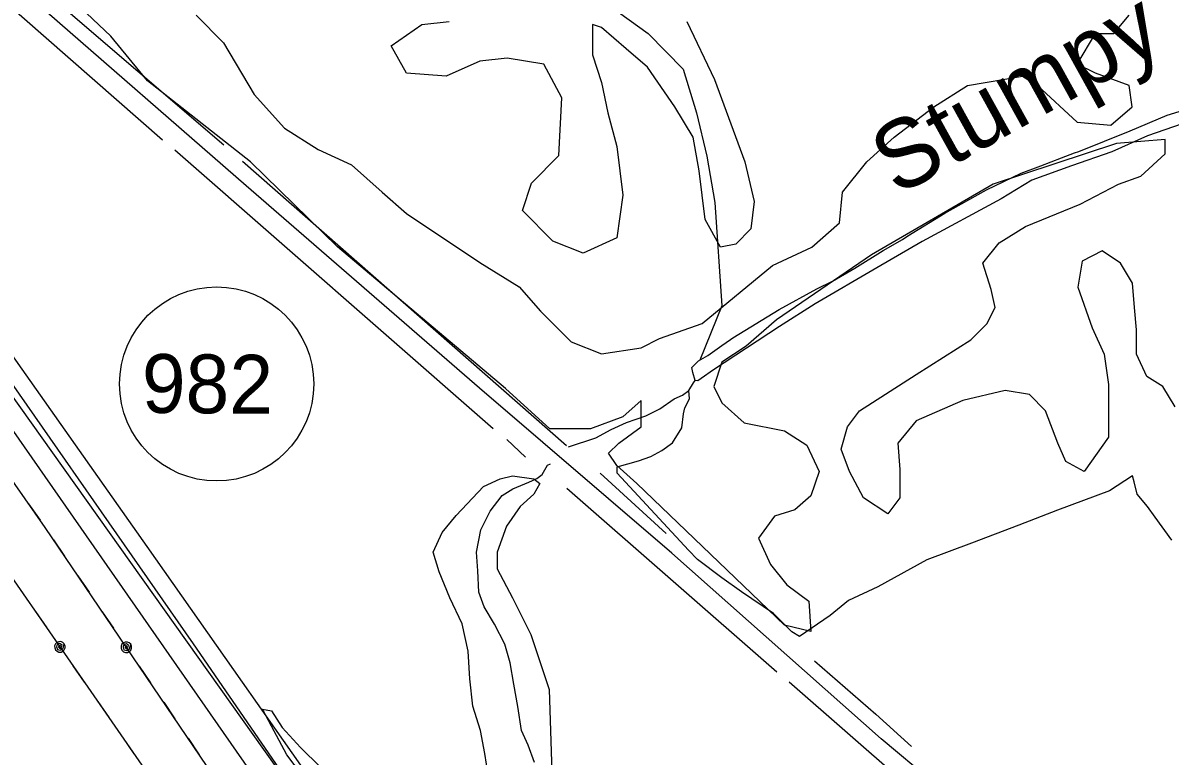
# Model space of a CAD drawing. Extents: x 3271442 to 3309282, y 752266 to 777610.
# Drawn here: x 3275813 to 3277762, y 770028 to 771275 of the extents above; entities that cross this region are included whole.
import ezdxf

# ---------------------------------------------------------------- set-up
doc = ezdxf.new("R2010")
doc.units = 0
for name, color, linetype in [('V-RAIL-TRAK', 7, 'Continuous'), ('V-RIVR-IDEN', 7, 'Continuous'), ('V-ROAD-CNTR', 7, 'Continuous'), ('V-ROAD-IDEN', 7, 'Continuous'), ('V-SITE-VEGE', 7, 'Continuous'), ('V-TOPO-SHOR', 7, 'Continuous'), ('V-UTIL-LINE', 7, 'Continuous')]:
    doc.layers.add(name, color=color, linetype=linetype)

msp = doc.modelspace()

# ---------------------------------------------------------------- linework, layer by layer
at = {"layer": 'V-RAIL-TRAK'}
msp.add_line((3275590.6, 770926), (3276291.2, 769941.4), dxfattribs=at)
at = {"layer": 'V-ROAD-CNTR'}
for points in [[(3278761.6, 768765.9), (3278468.3, 769021.3), (3278170.5, 769283.3), (3277872.5, 769540.9), (3277531.4, 769839.9), (3277271, 770057.4), (3276915.4, 770373.2), (3276588.6, 770653.9), (3276192.1, 770997.9), (3275835.5, 771308.5), (3275636.2, 771483.6), (3275588.4, 771525)], [(3275588.3, 770956.2), (3275688.4, 770811.8), (3276101.8, 770219.4), (3276456.7, 769703.3), (3276672.3, 769394.3), (3277041.1, 768858.2), (3277365.6, 768392.2), (3277712.8, 767894.2), (3278018.2, 767467.5), (3278399.6, 766911.8), (3278583.9, 766647.6), (3278893.1, 766199.7)]]:
    msp.add_lwpolyline(points, dxfattribs=at)
at = {"layer": 'V-ROAD-IDEN'}
msp.add_circle((3276141.7, 770661), 165, dxfattribs=at)
at = {"layer": 'V-SITE-VEGE'}
for p, q in [((3275962.1, 771252), (3275900.2, 771310.5)), ((3276106.9, 771287.7), (3276153.6, 771241)), ((3277666.5, 771256.6), (3277692.4, 771287.7)), ((3276438.5, 771235.9), (3276490.3, 771272.2)), ((3276490.3, 771272.2), (3276537, 771277.3)), ((3276796, 771267), (3276780.5, 771272.2)), ((3276780.5, 771272.2), (3276780.5, 771220.3)), ((3276941.1, 771277.3), (3276987.7, 771178.8)), ((3276024, 771176.3), (3275962.1, 771252)), ((3276837.5, 771230.7), (3276796, 771267)), ((3277604.3, 771204.7), (3277635.4, 771256.6)), ((3277635.4, 771256.6), (3277666.5, 771256.6)), ((3276153.6, 771241), (3276205.4, 771152.9)), ((3276464.4, 771189.2), (3276438.5, 771235.9)), ((3276873.8, 771199.6), (3276837.5, 771230.7)), ((3276588.8, 771209.9), (3276531.8, 771184)), ((3276635.4, 771215.1), (3276588.8, 771209.9)), ((3276697.6, 771204.7), (3276635.4, 771215.1)), ((3276780.5, 771220.3), (3276796, 771173.6)), ((3276728.7, 771147.7), (3276697.6, 771204.7)), ((3276920.4, 771132.1), (3276873.8, 771199.6)), ((3277635.4, 771189.2), (3277604.3, 771204.7)), ((3276199.4, 771038.6), (3276024, 771176.3)), ((3276531.8, 771184), (3276464.4, 771189.2)), ((3276796, 771173.6), (3276806.4, 771121.8)), ((3276987.7, 771178.8), (3277039.6, 771038.8)), ((3277417.8, 771168.4), (3277511.1, 771184)), ((3277511.1, 771184), (3277537, 771168.4)), ((3277692.4, 771168.4), (3277635.4, 771189.2)), ((3276205.4, 771152.9), (3276257.2, 771095.8)), ((3277360.8, 771132.1), (3277417.8, 771168.4)), ((3277537, 771168.4), (3277604.3, 771106.2)), ((3277697.6, 771132.1), (3277692.4, 771168.4)), ((3276723.5, 771049.2), (3276728.7, 771147.7)), ((3276951.5, 771080.3), (3276920.4, 771132.1)), ((3277293.4, 771080.3), (3277360.8, 771132.1)), ((3277661.3, 771101), (3277697.6, 771132.1)), ((3276806.4, 771121.8), (3276821.9, 771064.7)), ((3276257.2, 771095.8), (3276314.2, 771059.5)), ((3277604.3, 771106.2), (3277661.3, 771101)), ((3276961.8, 771023.2), (3276951.5, 771080.3)), ((3277246.8, 771038.8), (3277293.4, 771080.3)), ((3277753.6, 771076.5), (3277671.1, 771069.6)), ((3277753.6, 771052.4), (3277753.6, 771076.5)), ((3276314.2, 771059.5), (3276371.2, 771033.6)), ((3276821.9, 771064.7), (3276832.3, 770981.8)), ((3277671.1, 771069.6), (3277461.3, 771000.8)), ((3276347.2, 770894.1), (3276199.4, 771038.6)), ((3276371.2, 771033.6), (3276423, 770986.9)), ((3276676.9, 771002.5), (3276723.5, 771049.2)), ((3277039.6, 771038.8), (3277055.1, 770971.4)), ((3277205.4, 770986.9), (3277246.8, 771038.8)), ((3277712.3, 771014.5), (3277753.6, 771052.4)), ((3276972.2, 770940.3), (3276961.8, 771023.2)), ((3277674.5, 771000.8), (3277712.3, 771014.5)), ((3276661.3, 770955.8), (3276676.9, 771002.5)), ((3277461.3, 771000.8), (3277255, 770880.3)), ((3277609.2, 770966.4), (3277674.5, 771000.8)), ((3276423, 770986.9), (3276464.4, 770950.6)), ((3276832.3, 770981.8), (3276821.9, 770909.2)), ((3277200.2, 770935.1), (3277205.4, 770986.9)), ((3276713.1, 770904), (3276661.3, 770955.8)), ((3277055.1, 770971.4), (3277049.9, 770924.7)), ((3277516.3, 770928.5), (3277609.2, 770966.4)), ((3276464.4, 770950.6), (3276588.8, 770867.7)), ((3276998.1, 770893.6), (3276972.2, 770940.3)), ((3277049.9, 770924.7), (3277024, 770898.8)), ((3277153.5, 770893.6), (3277200.2, 770935.1)), ((3277471.6, 770901), (3277516.3, 770928.5)), ((3276764.9, 770883.2), (3276713.1, 770904)), ((3276821.9, 770909.2), (3276764.9, 770883.2)), ((3277024, 770898.8), (3276998.1, 770893.6)), ((3277444.1, 770866.6), (3277471.6, 770901)), ((3276632.6, 770653.2), (3276347.2, 770894.1)), ((3277086.2, 770862.5), (3277153.5, 770893.6)), ((3277255, 770880.3), (3277093.4, 770770.2)), ((3277647, 770887.2), (3277612.6, 770870)), ((3277677.9, 770866.6), (3277647, 770887.2)), ((3276588.8, 770867.7), (3276656.1, 770826.2)), ((3276967, 770763.9), (3277086.2, 770862.5)), ((3277457.9, 770821.8), (3277444.1, 770866.6)), ((3277612.6, 770870), (3277605.7, 770825.3)), ((3277698.6, 770832.2), (3277677.9, 770866.6)), ((3276656.1, 770826.2), (3276692.4, 770784.7)), ((3277464.7, 770790.9), (3277457.9, 770821.8)), ((3277605.7, 770825.3), (3277629.8, 770756.4)), ((3277702, 770790.9), (3277698.6, 770832.2)), ((3276692.4, 770784.7), (3276744.2, 770732.8)), ((3277451, 770763.3), (3277464.7, 770790.9)), ((3277705.4, 770753), (3277702, 770790.9)), ((3276894.5, 770738), (3276967, 770763.9)), ((3277093.4, 770770.2), (3277041.8, 770725.5)), ((3277423.5, 770735.8), (3277451, 770763.3)), ((3277629.8, 770756.4), (3277650.4, 770711.7)), ((3277705.4, 770711.7), (3277705.4, 770753)), ((3276744.2, 770732.8), (3276796, 770712.1)), ((3276796, 770712.1), (3276863.4, 770722.5)), ((3276863.4, 770722.5), (3276894.5, 770738)), ((3277041.8, 770725.5), (3277000.5, 770698)), ((3277330.6, 770677.3), (3277423.5, 770735.8)), ((3277650.4, 770711.7), (3277657.3, 770660.1)), ((3277722.6, 770673.9), (3277705.4, 770711.7)), ((3277000.5, 770698), (3276986.8, 770656.7)), ((3277234.4, 770615.4), (3277330.6, 770677.3)), ((3277750.1, 770656.7), (3277722.6, 770673.9)), ((3276708.3, 770584.4), (3276632.6, 770653.2)), ((3276986.8, 770656.7), (3277000.5, 770629.1)), ((3277481.9, 770649.8), (3277409.7, 770632.6)), ((3277523.2, 770642.9), (3277481.9, 770649.8)), ((3277657.3, 770660.1), (3277657.3, 770570.6)), ((3277770.8, 770622.2), (3277750.1, 770656.7)), ((3276863, 770632.6), (3276832.1, 770605)), ((3276863, 770587.8), (3276863, 770632.6)), ((3277000.5, 770629.1), (3277038.4, 770594.7)), ((3277409.7, 770632.6), (3277330.6, 770598.2)), ((3277550.7, 770615.4), (3277523.2, 770642.9)), ((3276832.1, 770605), (3276777, 770584.4)), ((3277213.7, 770587.8), (3277234.4, 770615.4)), ((3277571.3, 770560.3), (3277550.7, 770615.4)), ((3276825.2, 770560.3), (3276863, 770587.8)), ((3277038.4, 770594.7), (3277107.1, 770581)), ((3277203.4, 770550), (3277213.7, 770587.8)), ((3277330.6, 770598.2), (3277299.7, 770560.3)), ((3276777, 770584.4), (3276708.3, 770584.4)), ((3277107.1, 770581), (3277145, 770556.9)), ((3277657.3, 770570.6), (3277616, 770512.1)), ((3276808, 770543.1), (3276825.2, 770560.3)), ((3277145, 770556.9), (3277165.6, 770512.1)), ((3277217.2, 770512.1), (3277203.4, 770550)), ((3277299.7, 770560.3), (3277303.1, 770515.6)), ((3277585.1, 770529.3), (3277571.3, 770560.3)), ((3276821.7, 770522.5), (3276808, 770543.1)), ((3277616, 770512.1), (3277585.1, 770529.3)), ((3276856.1, 770491.5), (3276821.7, 770522.5)), ((3277165.6, 770512.1), (3277151.8, 770470.8)), ((3277241.2, 770467.4), (3277217.2, 770512.1)), ((3277303.1, 770515.6), (3277303.1, 770467.4)), ((3277107.1, 770250.6), (3276856.1, 770491.5)), ((3277151.8, 770470.8), (3277124.3, 770446.8)), ((3277282.5, 770439.9), (3277241.2, 770467.4)), ((3277303.1, 770467.4), (3277282.5, 770439.9)), ((3277089.9, 770436.4), (3277062.4, 770398.6)), ((3277124.3, 770446.8), (3277089.9, 770436.4)), ((3277062.4, 770398.6), (3277083.1, 770353.8)), ((3277083.1, 770353.8), (3277110.6, 770319.4)), ((3277110.6, 770319.4), (3277148.4, 770291.9)), ((3277148.4, 770291.9), (3277151.8, 770240.3)), ((3277151.8, 770240.3), (3277107.1, 770250.6))]:
    msp.add_line(p, q, dxfattribs=at)
for points in [[(3276603, 769996.4), (3276597.8, 770032.7), (3276590.1, 770071.6), (3276577.1, 770113.1), (3276571.9, 770159.8), (3276569.3, 770206.5), (3276559, 770253.1), (3276538.3, 770297.2), (3276520.1, 770341.3), (3276509.8, 770375), (3276525.3, 770408.7), (3276548.6, 770437.2), (3276595.3, 770486.5), (3276623.8, 770499.5), (3276644.5, 770504.7), (3276680.7, 770499.5), (3276691.1, 770491.7), (3276680.7, 770473.5), (3276657.4, 770452.8), (3276634.1, 770419.1), (3276618.6, 770375), (3276618.6, 770346.5), (3276644.5, 770297.2), (3276675.6, 770235), (3276706.7, 770141.7), (3276711.8, 769983.5)], [(3276351.7, 769910.9), (3276261.1, 770030.2), (3276235.2, 770079.4), (3276219.6, 770107.9), (3276235.2, 770105.3), (3276253.3, 770076.8), (3276284.4, 770043.1), (3276318.1, 770009.4)]]:
    msp.add_lwpolyline(points, dxfattribs=at)
at = {"layer": 'V-TOPO-SHOR'}
for p, q in [((3276049.8, 771075.3), (3275588.7, 771481.1)), ((3275814.1, 771359.1), (3276153.7, 771067.5)), ((3276070.5, 771058.9), (3276611.9, 770585.4)), ((3276185.8, 771039.5), (3276736.4, 770556.6)), ((3276634.8, 770566.7), (3276666.9, 770536.4)), ((3276793.8, 770509.1), (3276906, 770406.8)), ((3277093.7, 770170.7), (3276737, 770483.3)), ((3278142.7, 769256.8), (3277114.7, 770153.9))]:
    msp.add_line(p, q, dxfattribs=at)
for points in [[(3276662.6, 772959.2), (3277297.1, 772002), (3277425.7, 771899.3), (3277447.9, 771792.8), (3276756.5, 771456.5), (3276760.4, 771364), (3276810.7, 771303.5), (3276875.1, 771256.8), (3276934.6, 771196.2), (3276957.1, 771122.1), (3276975, 771048), (3276988.2, 770969.3), (3277000.6, 770793.6), (3276962.9, 770701.5)], [(3277797.4, 771108.2), (3277723.8, 771082.7), (3277663.3, 771055.5), (3277594.6, 771031.6), (3277527.5, 771007.7), (3277475.1, 770975.5), (3277340.8, 770903.2), (3277263.8, 770858.2), (3277159, 770797.1), (3277098.3, 770758.9), (3276986, 770684.8), (3276965.5, 770670.3), (3276959.8, 770666.3), (3276954.9, 770667.1), (3276950.9, 770680.2), (3276949.4, 770689.2), (3276960.9, 770700.5), (3276976.4, 770709.3), (3277000.2, 770726.3), (3277015, 770736.7), (3277019.1, 770739.2), (3277097.7, 770787.4), (3277161.6, 770822.8), (3277188.6, 770835.6), (3277226.3, 770858.1), (3277274.7, 770887.9), (3277307.4, 770906.3), (3277316.4, 770912.8), (3277379.5, 770951.4), (3277450, 770990.8), (3277508.9, 771019.6), (3277542.4, 771031.6), (3277577.6, 771045.2), (3277599.7, 771053.9), (3277607, 771056.3), (3277694.5, 771091.5), (3277757.5, 771117.9), (3277785.3, 771126.6)], [(3275587, 771002.8), (3276023.3, 770384.6), (3276372.7, 769887.2), (3276491.5, 769717.5), (3276494.2, 769682.5)], [(3276421.8, 769656), (3276426.5, 769676.5), (3276109, 770132), (3275757.3, 770636.3), (3275588.3, 770880.3)], [(3276739.6, 770554), (3276786.2, 770569.1), (3276812.4, 770583.5), (3276838.6, 770595.5), (3276871.3, 770606.7), (3276895, 770618.7), (3276919.6, 770635.6), (3276933.5, 770642), (3276944.2, 770650.1), (3276952.4, 770663.1), (3276954.9, 770667.1)], [(3277765.1, 770395.2), (3277736.8, 770434.4), (3277724, 770452.7), (3277706, 770473.7), (3277700.9, 770494.5), (3277698.4, 770504.9), (3277659.2, 770479.3), (3277570.6, 770446.2), (3277505.4, 770420.7), (3277424.5, 770390.2), (3277348.9, 770362.2), (3277265.3, 770316.1), (3277215.8, 770293.1), (3277184.4, 770267.4), (3277132.1, 770231.4), (3277119.1, 770239.3), (3277088.2, 770270.8), (3277033.9, 770307.6), (3277000.3, 770331.3), (3276959, 770362.8), (3276943.5, 770378.6), (3276822.4, 770509.5), (3276822.5, 770519.9), (3276840.7, 770525), (3276859, 770530), (3276879.8, 770537.7), (3276898.1, 770547.9), (3276916.4, 770560.8), (3276932.2, 770586.6), (3276935, 770610), (3276937.7, 770620.4), (3276945.6, 770635.9), (3276944.2, 770650.1)], [(3276682.1, 770017.4), (3276671.1, 770046.8), (3276660, 770071.7), (3276653.5, 770112.4), (3276647.1, 770150.8), (3276640.6, 770187), (3276631.8, 770218.7), (3276614.1, 770252.7), (3276596.2, 770282.2), (3276587.4, 770307.1), (3276585.5, 770343.2), (3276583.5, 770374.9), (3276590.5, 770413.2), (3276606.6, 770444.7), (3276627.1, 770471.6), (3276645.3, 770482.7), (3276672.5, 770493.8), (3276686.1, 770500.4), (3276695.2, 770507.1), (3276704.3, 770522.9), (3276708.9, 770525.1)], [(3277157.7, 770190.3), (3277262.3, 770099.7), (3277322.9, 770044.7)]]:
    msp.add_lwpolyline(points, dxfattribs=at)
at = {"layer": 'V-UTIL-LINE'}
for points in [[(3279005.6, 765883.7), (3278331.7, 766837.7), (3277994.9, 767329.3), (3277631.8, 767852), (3277284.6, 768345), (3276919.6, 768869.7), (3276565.6, 769367.2), (3276205.7, 769892.6), (3275850.4, 770416.7), (3275590.6, 770788.1)], [(3275590.5, 770624.9), (3276059.5, 769948.1), (3276674.4, 769066.4), (3277292.2, 768190.2), (3277909.2, 767291.7), (3277189.9, 766591.1), (3276455.4, 765855.4), (3275722.9, 765125.4), (3275589.7, 764926.7)], [(3275822.1, 770457.1), (3275841.6, 770429.2)], [(3275864.2, 770396.2), (3275883.3, 770368.1)], [(3275905.8, 770335), (3275924.8, 770306.8)], [(3275833.7, 770274), (3275853, 770246.1)], [(3275947.3, 770273.7), (3275966.4, 770245.6)], [(3275875.3, 770214), (3275876.3, 770216.7), (3275874, 770216.1), (3275873.1, 770213.6), (3275875, 770211.3), (3275877.9, 770213.1), (3275878.9, 770217.7), (3275875.2, 770219.9), (3275870.6, 770218.3), (3275869.6, 770213.8), (3275871.2, 770209.7), (3275875.9, 770208.4), (3275880.6, 770211.3), (3275882.6, 770219.2), (3275880.1, 770221.6), (3275876.9, 770222.9), (3275873.3, 770222.8), (3275870.1, 770221.4), (3275867.7, 770218.9), (3275866.4, 770215.6), (3275866.5, 770212.1), (3275867.9, 770208.9), (3275870.4, 770206.5), (3275873.6, 770205.2), (3275877.2, 770205.2), (3275880.4, 770206.6), (3275882.8, 770209.2), (3275884.1, 770212.4), (3275884, 770215.9), (3275882.6, 770219.2)], [(3275988.3, 770213.3), (3275989.3, 770216), (3275987, 770215.4), (3275986.1, 770212.9), (3275988, 770210.6), (3275990.9, 770212.4), (3275991.9, 770217), (3275988.3, 770219.2), (3275983.7, 770217.6), (3275982.6, 770213.2), (3275984.2, 770209), (3275988.9, 770207.7), (3275993.6, 770210.5), (3275995.7, 770218.4), (3275993.2, 770220.8), (3275990, 770222.2), (3275986.5, 770222.1), (3275983.2, 770220.8), (3275980.7, 770218.3), (3275979.4, 770215), (3275979.5, 770211.5), (3275980.8, 770208.3), (3275983.3, 770205.8), (3275986.6, 770204.5), (3275990.1, 770204.5), (3275993.3, 770205.9), (3275995.8, 770208.4), (3275997.1, 770211.6), (3275997.1, 770215.1), (3275995.7, 770218.4)], [(3275897.5, 770182), (3275916.8, 770154)], [(3276010.2, 770181), (3276029.2, 770152.9)], [(3275939.6, 770121.2), (3275959, 770093.2)], [(3276051.7, 770119.8), (3276070.8, 770091.7)], [(3275981.7, 770060.3), (3276001.1, 770032.4)], [(3276093.2, 770058.5), (3276112.3, 770030.4)]]:
    msp.add_lwpolyline(points, dxfattribs=at)

# ---------------------------------------------------------------- texts
at = {"layer": 'V-RIVR-IDEN'}
msp.add_text('Stumpy', height=116, rotation=28.9606, dxfattribs=at).set_placement((3277297.6, 770979.3))
at = {"layer": 'V-ROAD-IDEN'}
msp.add_text('982', height=100, rotation=359.5282, dxfattribs=at).set_placement((3276014.2, 770612))

doc.saveas('drawing.dxf')
